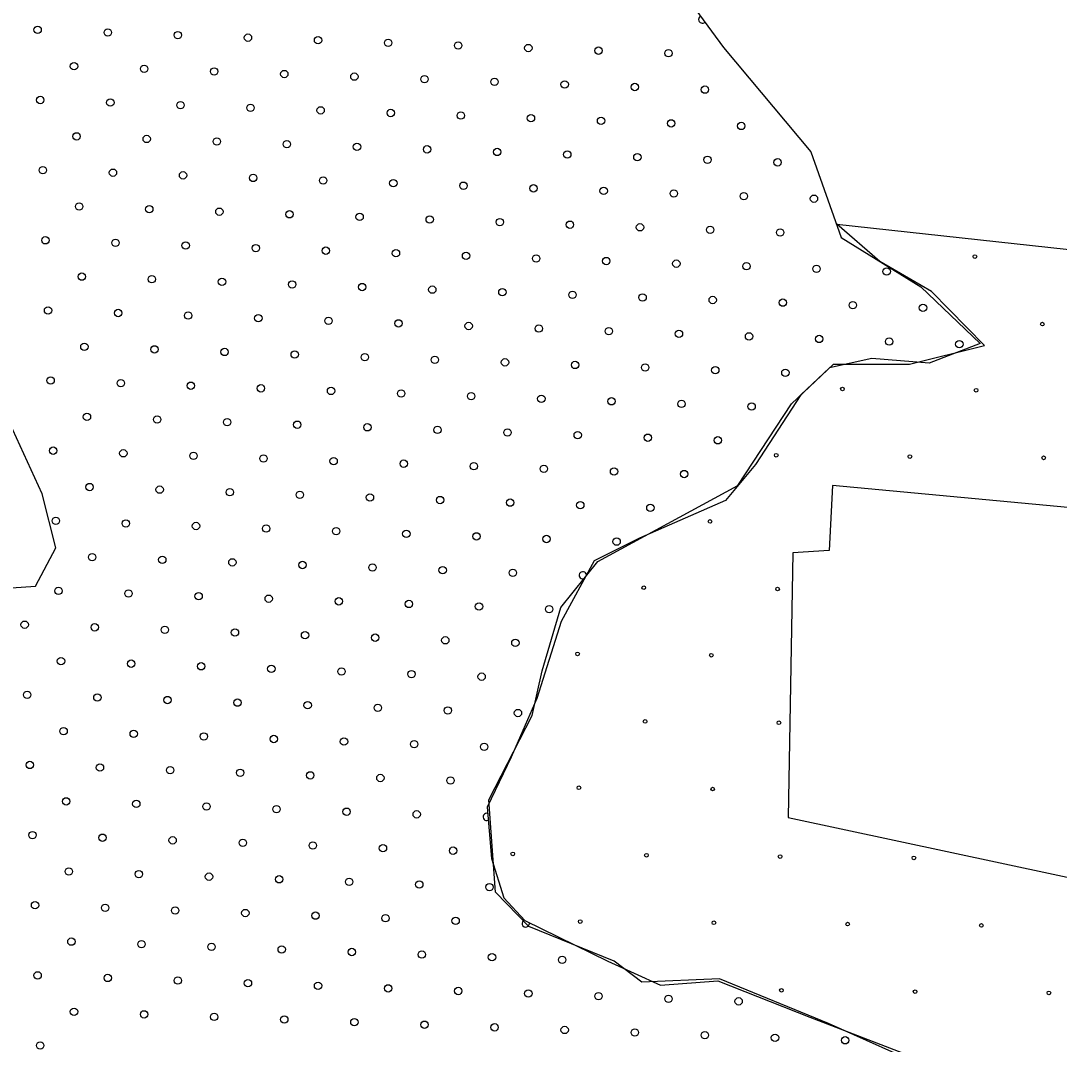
# Model space of a CAD drawing. Extents: x 1612280 to 1883141, y 560852 to 780851.
# Drawn here: x 1802492 to 1805479, y 651748 to 654690 of the extents above; entities that cross this region are included whole.
import ezdxf

# ---------------------------------------------------------------- set-up
doc = ezdxf.new("R2010")
doc.units = 0
for name, color, linetype in [('DESIGN - EROSION CONTROL - Devices', 7, 'Continuous'), ('DESIGN - SCRATCH - User 1', 7, 'Continuous'), ('DESIGN - TRAFFIC CONTROL PERMANENT - Pavement Marking Text', 7, 'Continuous')]:
    doc.layers.add(name, color=color, linetype=linetype)

msp = doc.modelspace()

# ---------------------------------------------------------------- linework, layer by layer
at = {"layer": 'DESIGN - EROSION CONTROL - Devices'}
for centre in [(1805236.2, 654012), (1805236.2, 654012), (1805430.4, 653817.9), (1805430.4, 653817.9), (1804855.4, 653631.2), (1804855.4, 653631.2), (1805240, 653627.5), (1805240, 653627.5), (1804665, 653440.8), (1804665, 653440.8), (1805049.6, 653437), (1805049.6, 653437), (1805434.1, 653433.3), (1805434.1, 653433.3), (1804474.6, 653250.4), (1804474.6, 653250.4), (1804284.2, 653060), (1804284.2, 653060), (1804668.7, 653056.2), (1804668.7, 653056.2), (1804093.8, 652869.5), (1804093.8, 652869.5), (1804478.3, 652865.8), (1804478.3, 652865.8), (1804287.9, 652675.4), (1804287.9, 652675.4), (1804672.5, 652671.7), (1804672.5, 652671.7), (1804097.5, 652485), (1804097.5, 652485), (1804482.1, 652481.3), (1804482.1, 652481.3), (1803907.1, 652294.6), (1803907.1, 652294.6), (1804291.7, 652290.8), (1804291.7, 652290.8), (1804676.2, 652287.1), (1804676.2, 652287.1), (1805060.8, 652283.4), (1805060.8, 652283.4), (1804101.3, 652100.4), (1804101.3, 652100.4), (1804485.8, 652096.7), (1804485.8, 652096.7), (1804870.4, 652093), (1804870.4, 652093), (1805254.9, 652089.2), (1805254.9, 652089.2), (1804680, 651902.6), (1804680, 651902.6), (1805064.5, 651898.8), (1805064.5, 651898.8), (1805449.1, 651895.1), (1805449.1, 651895.1)]:
    msp.add_circle(centre, 5.28, dxfattribs=at)
at = {"layer": 'DESIGN - SCRATCH - User 1'}
for points in [[(1805545.1, 656278.4), (1805397.7, 656191), (1805304.9, 656065.5), (1805239.5, 656021.8), (1804857.5, 655999.9), (1804442.7, 655978.1), (1804371.8, 655945.3), (1804535.5, 655655.9), (1804748.3, 655290), (1804753.8, 655088), (1804617.4, 654978.8), (1804420.9, 654831.4), (1804410, 654754.9), (1804513.7, 654612.9), (1804764.7, 654312.6), (1804852, 654066.9), (1805081.2, 653924.9), (1805252, 653761.8)], [(1805545.1, 656278.4), (1805397.7, 656191), (1805304.9, 656065.5), (1805239.5, 656021.8), (1804857.5, 655999.9), (1804442.7, 655978.1), (1804371.8, 655945.3), (1804535.5, 655655.9), (1804748.3, 655290), (1804753.8, 655088), (1804617.4, 654978.8), (1804420.9, 654831.4), (1804410, 654754.9), (1804513.7, 654612.9), (1804764.7, 654312.6), (1804852, 654066.9), (1805081.2, 653924.9), (1805252, 653761.8)], [(1800315.2, 654153.6), (1800398.1, 654101.1), (1800547, 653887.3), (1800631.1, 653673.5), (1800631.1, 653498.6), (1800534, 653440.3), (1800417.5, 653330.1), (1800423.9, 653226.4), (1800501.6, 653122.8), (1800760.6, 653265.3), (1800980.8, 653356), (1801220.3, 653433.8), (1801511.7, 653459.7), (1801783.6, 653472.6), (1802010.2, 653414.3), (1802236.9, 653271.8), (1802334, 653135.7), (1802437.6, 653058), (1802534.7, 653064.5), (1802593, 653174.6), (1802554.1, 653330.1), (1802437.6, 653582.8), (1802256.3, 653971.5), (1802060.9, 654480.8)], [(1800315.2, 654153.6), (1800398.1, 654101.1), (1800547, 653887.3), (1800631.1, 653673.5), (1800631.1, 653498.6), (1800534, 653440.3), (1800417.5, 653330.1), (1800423.9, 653226.4), (1800501.6, 653122.8), (1800760.6, 653265.3), (1800980.8, 653356), (1801220.3, 653433.8), (1801511.7, 653459.7), (1801783.6, 653472.6), (1802010.2, 653414.3), (1802236.9, 653271.8), (1802334, 653135.7), (1802437.6, 653058), (1802534.7, 653064.5), (1802593, 653174.6), (1802554.1, 653330.1), (1802437.6, 653582.8), (1802256.3, 653971.5), (1802060.9, 654480.8)], [(1804151.9, 653135.1), (1804554.1, 653353.8), (1804709.3, 653588.4), (1804829.7, 653702.5), (1805048.2, 653702.5), (1805263.6, 653756.4), (1805111.6, 653911.7), (1804962.7, 653997.3), (1804839.2, 654105.1)], [(1804151.9, 653135.1), (1804554.1, 653353.8), (1804709.3, 653588.4), (1804829.7, 653702.5), (1805048.2, 653702.5), (1805263.6, 653756.4), (1805111.6, 653911.7), (1804962.7, 653997.3), (1804839.2, 654105.1)], [(1804839.2, 654105.1), (1805859, 653994.2), (1806077.6, 653553.6), (1805678.5, 653274.6), (1804826.5, 653353.8), (1804817, 653166.8), (1804712.5, 653160.5), (1804699.8, 652399.7), (1805779.8, 652168.3)], [(1804839.2, 654105.1), (1805859, 653994.2), (1806077.6, 653553.6), (1805678.5, 653274.6), (1804826.5, 653353.8), (1804817, 653166.8), (1804712.5, 653160.5), (1804699.8, 652399.7), (1805779.8, 652168.3)], [(1805252, 653761.8), (1805104.5, 653705.4), (1804939.6, 653718.4), (1804818.2, 653692.4), (1804735.8, 653614.2), (1804605.6, 653414.6), (1804518.9, 653310.4), (1804271.6, 653201.9), (1804141.5, 653136.8), (1804046.1, 652963.1), (1803976.7, 652741.8), (1803902.9, 652572.5), (1803833.5, 652429.3), (1803846.5, 652281.7), (1803881.2, 652168.8), (1803942, 652103.7), (1804180.5, 651986.5), (1804332.3, 651917.1), (1804497.2, 651930.1), (1804761.8, 651825.9), (1805065.4, 651708.7)], [(1805252, 653761.8), (1805104.5, 653705.4), (1804939.6, 653718.4), (1804818.2, 653692.4), (1804735.8, 653614.2), (1804605.6, 653414.6), (1804518.9, 653310.4), (1804271.6, 653201.9), (1804141.5, 653136.8), (1804046.1, 652963.1), (1803976.7, 652741.8), (1803902.9, 652572.5), (1803833.5, 652429.3), (1803846.5, 652281.7), (1803881.2, 652168.8), (1803942, 652103.7), (1804180.5, 651986.5), (1804332.3, 651917.1), (1804497.2, 651930.1), (1804761.8, 651825.9), (1805065.4, 651708.7)], [(1804495.9, 651120.5), (1805121.7, 651136.5), (1805303.7, 651091.8), (1805383.6, 651091.8), (1805431.4, 651187.6), (1805389.9, 651277.1), (1805160, 651357), (1805176, 651523.2), (1805115.3, 651673.4), (1804815.2, 651807.6), (1804502.3, 651935.4), (1804278.8, 651925.8), (1804199, 651986.5), (1803953.1, 652085.6), (1803857.3, 652184.7), (1803838.2, 652449.9), (1803962.7, 652692.8), (1803991.4, 652820.6), (1804045.7, 653002.7), (1804151.9, 653135.1)], [(1804495.9, 651120.5), (1805121.7, 651136.5), (1805303.7, 651091.8), (1805383.6, 651091.8), (1805431.4, 651187.6), (1805389.9, 651277.1), (1805160, 651357), (1805176, 651523.2), (1805115.3, 651673.4), (1804815.2, 651807.6), (1804502.3, 651935.4), (1804278.8, 651925.8), (1804199, 651986.5), (1803953.1, 652085.6), (1803857.3, 652184.7), (1803838.2, 652449.9), (1803962.7, 652692.8), (1803991.4, 652820.6), (1804045.7, 653002.7), (1804151.9, 653135.1)]]:
    msp.add_lwpolyline(points, dxfattribs=at)
at = {"layer": 'DESIGN - TRAFFIC CONTROL PERMANENT - Pavement Marking Text'}
for centre in [(1802540.8, 654663.5), (1802540.8, 654663.5), (1802742.4, 654656.1), (1802742.4, 654656.1), (1802944.1, 654648.6), (1802944.1, 654648.6), (1803145.7, 654641.1), (1803145.7, 654641.1), (1803347.3, 654633.7), (1803347.3, 654633.7), (1803548.9, 654626.2), (1803548.9, 654626.2), (1803750.5, 654618.7), (1803750.5, 654618.7), (1803952.1, 654611.3), (1803952.1, 654611.3), (1804153.7, 654603.8), (1804153.7, 654603.8), (1804355.3, 654596.3), (1804355.3, 654596.3), (1802645.4, 654559), (1802645.4, 654559), (1802847, 654551.5), (1802847, 654551.5), (1803048.6, 654544.1), (1803048.6, 654544.1), (1803250.2, 654536.6), (1803250.2, 654536.6), (1803451.8, 654529.1), (1803451.8, 654529.1), (1803653.4, 654521.7), (1803653.4, 654521.7), (1803855, 654514.2), (1803855, 654514.2), (1804056.6, 654506.7), (1804056.6, 654506.7), (1804258.3, 654499.3), (1804258.3, 654499.3), (1804459.9, 654491.8), (1804459.9, 654491.8), (1802548.3, 654461.9), (1802548.3, 654461.9), (1802749.9, 654454.5), (1802749.9, 654454.5), (1802951.5, 654447), (1802951.5, 654447), (1803153.1, 654439.5), (1803153.1, 654439.5), (1803354.7, 654432.1), (1803354.7, 654432.1), (1803556.4, 654424.6), (1803556.4, 654424.6), (1803758, 654417.1), (1803758, 654417.1), (1803959.6, 654409.7), (1803959.6, 654409.7), (1804161.2, 654402.2), (1804161.2, 654402.2), (1804362.8, 654394.7), (1804362.8, 654394.7), (1804564.4, 654387.3), (1804564.4, 654387.3), (1802652.8, 654357.4), (1802652.8, 654357.4), (1802854.5, 654349.9), (1802854.5, 654349.9), (1803056.1, 654342.5), (1803056.1, 654342.5), (1803257.7, 654335), (1803257.7, 654335), (1803459.3, 654327.5), (1803459.3, 654327.5), (1803660.9, 654320.1), (1803660.9, 654320.1), (1803862.5, 654312.6), (1803862.5, 654312.6), (1804064.1, 654305.1), (1804064.1, 654305.1), (1804265.7, 654297.7), (1804265.7, 654297.7), (1804467.3, 654290.2), (1804467.3, 654290.2), (1804668.9, 654282.7), (1804668.9, 654282.7), (1802555.8, 654260.3), (1802555.8, 654260.3), (1802757.4, 654252.9), (1802757.4, 654252.9), (1802959, 654245.4), (1802959, 654245.4), (1803160.6, 654237.9), (1803160.6, 654237.9), (1803362.2, 654230.5), (1803362.2, 654230.5), (1803563.8, 654223), (1803563.8, 654223), (1803765.4, 654215.5), (1803765.4, 654215.5), (1803967, 654208), (1803967, 654208), (1804168.7, 654200.6), (1804168.7, 654200.6), (1804370.3, 654193.1), (1804370.3, 654193.1), (1804571.9, 654185.6), (1804571.9, 654185.6), (1804773.5, 654178.2), (1804773.5, 654178.2), (1802660.3, 654155.8), (1802660.3, 654155.8), (1802861.9, 654148.3), (1802861.9, 654148.3), (1803063.5, 654140.8), (1803063.5, 654140.8), (1803265.1, 654133.4), (1803265.1, 654133.4), (1803466.8, 654125.9), (1803466.8, 654125.9), (1803668.4, 654118.4), (1803668.4, 654118.4), (1803870, 654111), (1803870, 654111), (1804071.6, 654103.5), (1804071.6, 654103.5), (1804273.2, 654096), (1804273.2, 654096), (1804474.8, 654088.6), (1804474.8, 654088.6), (1802563.2, 654058.7), (1802563.2, 654058.7), (1804676.4, 654081.1), (1804676.4, 654081.1), (1802764.8, 654051.2), (1802764.8, 654051.2), (1802966.5, 654043.8), (1802966.5, 654043.8), (1803168.1, 654036.3), (1803168.1, 654036.3), (1803369.7, 654028.8), (1803369.7, 654028.8), (1803571.3, 654021.4), (1803571.3, 654021.4), (1803772.9, 654013.9), (1803772.9, 654013.9), (1803974.5, 654006.4), (1803974.5, 654006.4), (1804176.1, 653999), (1804176.1, 653999), (1804377.7, 653991.5), (1804377.7, 653991.5), (1804579.3, 653984), (1804579.3, 653984), (1804781, 653976.6), (1804781, 653976.6), (1804982.6, 653969.1), (1804982.6, 653969.1), (1802667.8, 653954.2), (1802667.8, 653954.2), (1802869.4, 653946.7), (1802869.4, 653946.7), (1803071, 653939.2), (1803071, 653939.2), (1803272.6, 653931.8), (1803272.6, 653931.8), (1803474.2, 653924.3), (1803474.2, 653924.3), (1803675.8, 653916.8), (1803675.8, 653916.8), (1803877.4, 653909.4), (1803877.4, 653909.4), (1804079, 653901.9), (1804079, 653901.9), (1804280.7, 653894.4), (1804280.7, 653894.4), (1804482.3, 653887), (1804482.3, 653887), (1804683.9, 653879.5), (1804683.9, 653879.5), (1802570.7, 653857.1), (1802570.7, 653857.1), (1802772.3, 653849.6), (1802772.3, 653849.6), (1804885.5, 653872), (1804885.5, 653872), (1805087.1, 653864.6), (1805087.1, 653864.6), (1802973.9, 653842.2), (1802973.9, 653842.2), (1803175.5, 653834.7), (1803175.5, 653834.7), (1803377.1, 653827.2), (1803377.1, 653827.2), (1803578.8, 653819.8), (1803578.8, 653819.8), (1803780.4, 653812.3), (1803780.4, 653812.3), (1803982, 653804.8), (1803982, 653804.8), (1804183.6, 653797.4), (1804183.6, 653797.4), (1804385.2, 653789.9), (1804385.2, 653789.9), (1804586.8, 653782.4), (1804586.8, 653782.4), (1804788.4, 653775), (1804788.4, 653775), (1804990, 653767.5), (1804990, 653767.5), (1805191.6, 653760), (1805191.6, 653760), (1802675.2, 653752.6), (1802675.2, 653752.6), (1802876.9, 653745.1), (1802876.9, 653745.1), (1803078.5, 653737.6), (1803078.5, 653737.6), (1803280.1, 653730.2), (1803280.1, 653730.2), (1803481.7, 653722.7), (1803481.7, 653722.7), (1803683.3, 653715.2), (1803683.3, 653715.2), (1803884.9, 653707.8), (1803884.9, 653707.8), (1804086.5, 653700.3), (1804086.5, 653700.3), (1804288.1, 653692.8), (1804288.1, 653692.8), (1804489.7, 653685.4), (1804489.7, 653685.4), (1804691.3, 653677.9), (1804691.3, 653677.9), (1802578.2, 653655.5), (1802578.2, 653655.5), (1802779.8, 653648), (1802779.8, 653648), (1802981.4, 653640.6), (1802981.4, 653640.6), (1803183, 653633.1), (1803183, 653633.1), (1803384.6, 653625.6), (1803384.6, 653625.6), (1803586.2, 653618.2), (1803586.2, 653618.2), (1803787.8, 653610.7), (1803787.8, 653610.7), (1803989.4, 653603.2), (1803989.4, 653603.2), (1804191.1, 653595.8), (1804191.1, 653595.8), (1804392.7, 653588.3), (1804392.7, 653588.3), (1804594.3, 653580.8), (1804594.3, 653580.8), (1802682.7, 653550.9), (1802682.7, 653550.9), (1802884.3, 653543.5), (1802884.3, 653543.5), (1803085.9, 653536), (1803085.9, 653536), (1803287.5, 653528.5), (1803287.5, 653528.5), (1803489.2, 653521.1), (1803489.2, 653521.1), (1803690.8, 653513.6), (1803690.8, 653513.6), (1803892.4, 653506.1), (1803892.4, 653506.1), (1804094, 653498.7), (1804094, 653498.7), (1804295.6, 653491.2), (1804295.6, 653491.2), (1804497.2, 653483.7), (1804497.2, 653483.7), (1802585.6, 653453.9), (1802585.6, 653453.9), (1802787.3, 653446.4), (1802787.3, 653446.4), (1802988.9, 653438.9), (1802988.9, 653438.9), (1803190.5, 653431.5), (1803190.5, 653431.5), (1803392.1, 653424), (1803392.1, 653424), (1803593.7, 653416.5), (1803593.7, 653416.5), (1803795.3, 653409.1), (1803795.3, 653409.1), (1803996.9, 653401.6), (1803996.9, 653401.6), (1804198.5, 653394.1), (1804198.5, 653394.1), (1804400.1, 653386.7), (1804400.1, 653386.7), (1802690.2, 653349.3), (1802690.2, 653349.3), (1802891.8, 653341.9), (1802891.8, 653341.9), (1803093.4, 653334.4), (1803093.4, 653334.4), (1803295, 653326.9), (1803295, 653326.9), (1803496.6, 653319.5), (1803496.6, 653319.5), (1803698.2, 653312), (1803698.2, 653312), (1803899.8, 653304.5), (1803899.8, 653304.5), (1804101.5, 653297.1), (1804101.5, 653297.1), (1804303.1, 653289.6), (1804303.1, 653289.6), (1802593.1, 653252.3), (1802593.1, 653252.3), (1802794.7, 653244.8), (1802794.7, 653244.8), (1802996.3, 653237.3), (1802996.3, 653237.3), (1803197.9, 653229.9), (1803197.9, 653229.9), (1803399.5, 653222.4), (1803399.5, 653222.4), (1803601.2, 653214.9), (1803601.2, 653214.9), (1803802.8, 653207.5), (1803802.8, 653207.5), (1804004.4, 653200), (1804004.4, 653200), (1804206, 653192.5), (1804206, 653192.5), (1802697.6, 653147.7), (1802697.6, 653147.7), (1802899.3, 653140.3), (1802899.3, 653140.3), (1803100.9, 653132.8), (1803100.9, 653132.8), (1803302.5, 653125.3), (1803302.5, 653125.3), (1803504.1, 653117.9), (1803504.1, 653117.9), (1803705.7, 653110.4), (1803705.7, 653110.4), (1803907.3, 653102.9), (1803907.3, 653102.9), (1802600.6, 653050.7), (1802600.6, 653050.7), (1802802.2, 653043.2), (1802802.2, 653043.2), (1803003.8, 653035.7), (1803003.8, 653035.7), (1803205.4, 653028.3), (1803205.4, 653028.3), (1803407, 653020.8), (1803407, 653020.8), (1803608.6, 653013.3), (1803608.6, 653013.3), (1803810.2, 653005.9), (1803810.2, 653005.9), (1804011.8, 652998.4), (1804011.8, 652998.4), (1802503.5, 652953.6), (1802503.5, 652953.6), (1802705.1, 652946.1), (1802705.1, 652946.1), (1802906.7, 652938.7), (1802906.7, 652938.7), (1803108.3, 652931.2), (1803108.3, 652931.2), (1803309.9, 652923.7), (1803309.9, 652923.7), (1803511.6, 652916.3), (1803511.6, 652916.3), (1803713.2, 652908.8), (1803713.2, 652908.8), (1803914.8, 652901.3), (1803914.8, 652901.3), (1802608, 652849), (1802608, 652849), (1802809.7, 652841.6), (1802809.7, 652841.6), (1803011.3, 652834.1), (1803011.3, 652834.1), (1803212.9, 652826.6), (1803212.9, 652826.6), (1803414.5, 652819.2), (1803414.5, 652819.2), (1803616.1, 652811.7), (1803616.1, 652811.7), (1803817.7, 652804.2), (1803817.7, 652804.2), (1802511, 652752), (1802511, 652752), (1802712.6, 652744.5), (1802712.6, 652744.5), (1802914.2, 652737), (1802914.2, 652737), (1803115.8, 652729.6), (1803115.8, 652729.6), (1803317.4, 652722.1), (1803317.4, 652722.1), (1803519, 652714.6), (1803519, 652714.6), (1803720.6, 652707.2), (1803720.6, 652707.2), (1803922.2, 652699.7), (1803922.2, 652699.7), (1802615.5, 652647.4), (1802615.5, 652647.4), (1802817.1, 652640), (1802817.1, 652640), (1803018.7, 652632.5), (1803018.7, 652632.5), (1803220.3, 652625), (1803220.3, 652625), (1803421.9, 652617.6), (1803421.9, 652617.6), (1803623.6, 652610.1), (1803623.6, 652610.1), (1803825.2, 652602.6), (1803825.2, 652602.6), (1802518.4, 652550.4), (1802518.4, 652550.4), (1802720, 652542.9), (1802720, 652542.9), (1802921.7, 652535.4), (1802921.7, 652535.4), (1803123.3, 652528), (1803123.3, 652528), (1803324.9, 652520.5), (1803324.9, 652520.5), (1803526.5, 652513), (1803526.5, 652513), (1803728.1, 652505.6), (1803728.1, 652505.6), (1802623, 652445.8), (1802623, 652445.8), (1802824.6, 652438.4), (1802824.6, 652438.4), (1803026.2, 652430.9), (1803026.2, 652430.9), (1803227.8, 652423.4), (1803227.8, 652423.4), (1803429.4, 652416), (1803429.4, 652416), (1803631, 652408.5), (1803631, 652408.5), (1802525.9, 652348.8), (1802525.9, 652348.8), (1802727.5, 652341.3), (1802727.5, 652341.3), (1802929.1, 652333.8), (1802929.1, 652333.8), (1803130.7, 652326.4), (1803130.7, 652326.4), (1803332.3, 652318.9), (1803332.3, 652318.9), (1803534, 652311.4), (1803534, 652311.4), (1803735.6, 652304), (1803735.6, 652304), (1802630.4, 652244.2), (1802630.4, 652244.2), (1802832.1, 652236.7), (1802832.1, 652236.7), (1803033.7, 652229.3), (1803033.7, 652229.3), (1803235.3, 652221.8), (1803235.3, 652221.8), (1803436.9, 652214.3), (1803436.9, 652214.3), (1803638.5, 652206.9), (1803638.5, 652206.9), (1803840.1, 652199.4), (1803840.1, 652199.4), (1802533.4, 652147.1), (1802533.4, 652147.1), (1802735, 652139.7), (1802735, 652139.7), (1802936.6, 652132.2), (1802936.6, 652132.2), (1803138.2, 652124.7), (1803138.2, 652124.7), (1803339.8, 652117.3), (1803339.8, 652117.3), (1803541.4, 652109.8), (1803541.4, 652109.8), (1803743, 652102.3), (1803743, 652102.3), (1802637.9, 652042.6), (1802637.9, 652042.6), (1802839.5, 652035.1), (1802839.5, 652035.1), (1803041.1, 652027.7), (1803041.1, 652027.7), (1803242.7, 652020.2), (1803242.7, 652020.2), (1803444.4, 652012.7), (1803444.4, 652012.7), (1803646, 652005.3), (1803646, 652005.3), (1803847.6, 651997.8), (1803847.6, 651997.8), (1804049.2, 651990.3), (1804049.2, 651990.3), (1802540.8, 651945.5), (1802540.8, 651945.5), (1802742.4, 651938.1), (1802742.4, 651938.1), (1802944.1, 651930.6), (1802944.1, 651930.6), (1803145.7, 651923.1), (1803145.7, 651923.1), (1803347.3, 651915.7), (1803347.3, 651915.7), (1803548.9, 651908.2), (1803548.9, 651908.2), (1803750.5, 651900.7), (1803750.5, 651900.7), (1803952.1, 651893.3), (1803952.1, 651893.3), (1804153.7, 651885.8), (1804153.7, 651885.8), (1804355.3, 651878.3), (1804355.3, 651878.3), (1804556.9, 651870.9), (1804556.9, 651870.9), (1802645.4, 651841), (1802645.4, 651841), (1802847, 651833.5), (1802847, 651833.5), (1803048.6, 651826.1), (1803048.6, 651826.1), (1803250.2, 651818.6), (1803250.2, 651818.6), (1803451.8, 651811.1), (1803451.8, 651811.1), (1803653.4, 651803.7), (1803653.4, 651803.7), (1803855, 651796.2), (1803855, 651796.2), (1804056.6, 651788.7), (1804056.6, 651788.7), (1804258.3, 651781.3), (1804258.3, 651781.3), (1804459.9, 651773.8), (1804459.9, 651773.8), (1804661.5, 651766.3), (1804661.5, 651766.3), (1804863.1, 651758.9), (1804863.1, 651758.9), (1802548.3, 651743.9), (1802548.3, 651743.9)]:
    msp.add_circle(centre, 10.6, dxfattribs=at)
for centre, start, end in [((1804452.4, 654693.4), 115.0977, 317.1807), ((1804108.9, 653095.5), 6.2072, 296.2019), ((1803832.6, 652401), 76.5433, 293.5372), ((1803944.6, 652094.9), 110.353, 13.5879)]:
    msp.add_arc(centre, 10.6, start, end, dxfattribs=at)

doc.saveas('drawing.dxf')
